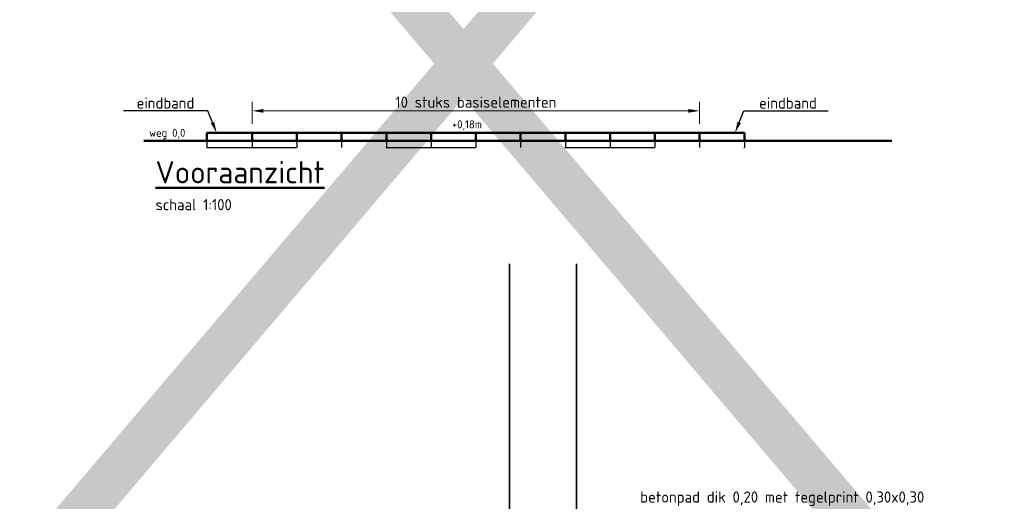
# Model space of a CAD drawing. Header units: metres. Extents: x -699 to 2316, y -1199 to 781.
# Tile 546 of 593: x 1157 to 1179, y -245 to -235. Entities that reach past the tile are written whole.
import ezdxf
from ezdxf import colors
from ezdxf.entities.mleader import LeaderData, LeaderLine
from ezdxf.enums import TextEntityAlignment as Align
from ezdxf.math import Vec2, Vec3

# ---------------------------------------------------------------- set-up
doc = ezdxf.new("R2010")
doc.units = ezdxf.units.M
doc.header["$PDMODE"] = 1
doc.linetypes.add('NLCS-HIDDEN', pattern=[4, 2, -2])
for name, color, linetype, lineweight in [('N-WE-VH-KANTOPSLUITING_ELEMENT_PERRONBAND-GD', 252, 'Continuous', 50), ('N-WE-VH-KANTOPSLUITING_ELEMENT_PERRONBAND-GN', 252, 'NLCS-HIDDEN', 25), ('N-WE-VH-KANTVERHARDING-GD', 210, 'Continuous', 50), ('N-WE-VH-VERHARDING_BETON-G', 252, 'Continuous', 35), ('X-XX-AL-M', 7, 'Continuous', 18), ('X-XX-AL-T18', 10, 'Continuous', 18), ('X-XX-AL-T25', 7, 'Continuous', 25), ('X-XX-AL-T50', 130, 'Continuous', 50)]:
    doc.layers.add(name, color=color, linetype=linetype, lineweight=lineweight)
doc.layers.add('X-XX-AL-TEKENBLAD_VIEWPORT-G', color=7, linetype='Continuous', lineweight=18, plot=False)
doc.styles.add('NLCS-ISO', font='NLCS-ISO.ttf')
doc.styles.add('NLCS-ISO-M100-T25', font='NLCS-ISO.ttf', dxfattribs={"height": 0.25})
doc.styles.add('NLCS-ISO-M100-T50', font='NLCS-ISO.ttf', dxfattribs={"height": 0.5})
doc.dimstyles.new('NLCS-M100-T25-PIJL_A_L2_H1', dxfattribs={"dimscale": 0.1, "dimtxt": 2.5, "dimasz": 2.5, "dimexe": 2, "dimexo": 2, "dimgap": 0.7, "dimtad": 1, "dimzin": 0, "dimdsep": 46, "dimtxsty": 'NLCS-ISO-M100-T25', "dimcen": 0, "dimdle": 2, "dimclrd": 256, "dimclre": 256, "dimclrt": 256, "dimadec": 1, "dimazin": 0, "dimtfac": 1, "dimtdec": 3, "dimtofl": 0, "dimtmove": 0, "dimatfit": 3, "dimfxl": 2, "dimtfillclr": 256, "dimtolj": 1, "dimtzin": 0, "dimlwd": -1, "dimlwe": -1, "dimarcsym": 0})

# ---------------------------------------------------------------- blocks, each defined once
blk = doc.blocks.new('*D2278')
at = {"layer": 'Defpoints', "color": 0, "transparency": 16777216}
for p in [(1172.099, -236.631), (1162.099, -237.124), (1172.099, -237.124)]:
    blk.add_point(p, dxfattribs=at)
at = {"layer": 'X-XX-AL-M', "transparency": 16777216}
for p, q in [((1162.099, -236.924), (1162.099, -236.431)), ((1172.099, -236.924), (1172.099, -236.431)), ((1162.349, -236.631), (1171.849, -236.631))]:
    blk.add_line(p, q, dxfattribs=at)
for points in [[(1162.349, -236.59), (1162.349, -236.673), (1162.099, -236.631)], [(1171.849, -236.59), (1171.849, -236.673), (1172.099, -236.631)]]:
    blk.add_solid(points, dxfattribs=at)
at = {"layer": 'X-XX-AL-M', "transparency": 16777216, "insert": (1167.099, -236.436), "char_height": 0.25, "attachment_point": 5, "style": 'NLCS-ISO-M100-T25'}
blk.add_mtext('\\A1;10 stuks basiselementen', dxfattribs=at)

msp = doc.modelspace()

# ---------------------------------------------------------------- linework, layer by layer
at = {"layer": 'N-WE-VH-KANTOPSLUITING_ELEMENT_PERRONBAND-GD'}
for p, q in [((1161.0887, -237.1242), (1161.0878, -237.3042)), ((1161.0878, -237.1242), (1173.0986, -237.1242)), ((1162.0986, -237.1242), (1162.0986, -237.3042)), ((1163.0986, -237.1242), (1163.0986, -237.3042)), ((1164.0986, -237.1242), (1164.0986, -237.3042)), ((1165.0986, -237.1242), (1165.0986, -237.3042)), ((1166.0986, -237.1242), (1166.0986, -237.3042)), ((1167.0986, -237.1242), (1167.0986, -237.3042)), ((1168.0986, -237.1242), (1168.0986, -237.3042)), ((1169.0986, -237.1242), (1169.0986, -237.3042)), ((1170.0986, -237.1242), (1170.0986, -237.3042)), ((1171.0986, -237.1242), (1171.0986, -237.3042)), ((1172.0986, -237.1242), (1172.0986, -237.3042)), ((1173.0986, -237.1242), (1173.0986, -237.3042))]:
    msp.add_line(p, q, dxfattribs=at)
at = {"layer": 'N-WE-VH-KANTOPSLUITING_ELEMENT_PERRONBAND-GN'}
for p, q in [((1161.0887, -237.3042), (1161.0878, -237.4542)), ((1162.0986, -237.3042), (1162.0986, -237.4542)), ((1163.0986, -237.3042), (1163.0986, -237.4542)), ((1164.0986, -237.3042), (1164.0986, -237.4542)), ((1165.0986, -237.3042), (1165.0986, -237.4542)), ((1166.0986, -237.3042), (1166.0986, -237.4542)), ((1167.0986, -237.3042), (1167.0986, -237.4542)), ((1168.0986, -237.3042), (1168.0986, -237.4542)), ((1169.0986, -237.3042), (1169.0986, -237.4542)), ((1170.0986, -237.3042), (1170.0986, -237.4542)), ((1171.0986, -237.3042), (1171.0986, -237.4542)), ((1172.0986, -237.3042), (1172.0986, -237.4542)), ((1173.0986, -237.3042), (1173.0986, -237.4542)), ((1161.0878, -237.4542), (1173.0986, -237.4542))]:
    msp.add_line(p, q, dxfattribs=at)
at = {"layer": 'N-WE-VH-KANTVERHARDING-GD'}
msp.add_line((1159.683, -237.3042), (1176.3941, -237.3042), dxfattribs=at)
at = {"layer": 'N-WE-VH-VERHARDING_BETON-G'}
for p, q in [((1167.8491, -240.0545), (1167.8491, -250.3477)), ((1169.3491, -240.0545), (1169.3491, -250.3477))]:
    msp.add_line(p, q, dxfattribs=at)
at = {"layer": 'X-XX-AL-TEKENBLAD_VIEWPORT-G', "color": 3, "const_width": 1}
for points in [[(1219.9582, -172.9742), (1113.6885, -298.1762)], [(1113.6885, -172.9742), (1219.9582, -298.1762)]]:
    msp.add_lwpolyline(points, dxfattribs=at)

# ---------------------------------------------------------------- texts
at = {"layer": 'X-XX-AL-T18', "style": 'NLCS-ISO'}
for s, p in [('+0,18m', (1166.5665, -237.0769)), ('weg 0,0', (1159.7996, -237.2665))]:
    msp.add_text(s, height=0.18, dxfattribs=at).set_placement(p, align=Align.BOTTOM_LEFT)
at = {"layer": 'X-XX-AL-T25', "style": 'NLCS-ISO-M100-T25'}
msp.add_text('schaal 1:100', height=0.25, dxfattribs=at).set_placement((1159.9411, -238.854))
at = {"layer": 'X-XX-AL-T50', "style": 'NLCS-ISO-M100-T50'}
msp.add_text('%%UVooraanzicht', height=0.5, dxfattribs=at).set_placement((1159.9411, -238.254))

# ---------------------------------------------------------------- dimensions: what is measured, and where the dimension line sits
at = {"layer": 'X-XX-AL-M'}
dim = msp.add_aligned_dim(p1=(1162.0986, -237.1242), p2=(1172.0986, -237.1242), distance=0.4931, text='10 stuks basiselementen', dimstyle='NLCS-M100-T25-PIJL_A_L2_H1', dxfattribs=at)
dim.commit()
dim.dimension.update_dxf_attribs({"geometry": '*D2278', "text_midpoint": (1167.0986, -236.4361)})

# ---------------------------------------------------------------- leaders
at = {"layer": 'X-XX-AL-T25'}
ml = msp.add_multileader_mtext('Standard', dxfattribs=at)
ml.set_content('eindband', color=256, style='NLCS-ISO-M100-T25')
ml.set_leader_properties(color=256, linetype='ByLayer', lineweight=-1)
ml.build(insert=Vec2(0, 0))
ml.multileader.update_dxf_attribs({"text_left_attachment_type": 5, "text_right_attachment_type": 5, "dogleg_length": 0.25, "arrow_head_size": 0.25})
ctx = ml.context
ctx.base_point, ctx.char_height, ctx.arrow_head_size, ctx.landing_gap_size, ctx.plane_origin = Vec3(1159.4284, -236.6312), 0.25, 0.25, 0.09, Vec3(219.6809, 2.8556)
ctx.left_attachment, ctx.right_attachment = 5, 5
notes = []
notes.append((ctx, [(1, (1, 1, 0), (1161.1084, -236.6312), (-1, 0), 0.25, [(0, [(1161.3076, -237.1242)], 0, [])])]))
ctx.mtext.insert, ctx.mtext.flow_direction = Vec3(1159.5184, -236.3312), 5
ml = msp.add_multileader_mtext('Standard', dxfattribs=at)
ml.set_content('eindband', color=256, style='NLCS-ISO-M100-T25')
ml.set_leader_properties(color=256, linetype='ByLayer', lineweight=-1)
ml.build(insert=Vec2(0, 0))
ml.multileader.update_dxf_attribs({"text_left_attachment_type": 5, "text_right_attachment_type": 5, "dogleg_length": 0.25, "arrow_head_size": 0.25})
ctx = ml.context
ctx.base_point, ctx.char_height, ctx.arrow_head_size, ctx.landing_gap_size, ctx.plane_origin = Vec3(1173.3388, -236.6312), 0.25, 0.25, 0.09, Vec3(2114.5163, 2.8556)
ctx.left_attachment, ctx.right_attachment = 5, 5
notes.append((ctx, [(1, (1, 1, 0), (1173.0888, -236.6312), (1, 0), 0.25, [(0, [(1172.8896, -237.1242)], 0, [])])]))
ctx.mtext.insert, ctx.mtext.flow_direction = Vec3(1173.4288, -236.3312), 5
ml = msp.add_multileader_mtext('Standard', dxfattribs=at)
ml.set_content('betonpad dik 0,20 met tegelprint 0,30x0,30\\Pinclusief krimp- en uitzetvoegen\\P(in specifieke gevallen kan gidslijn gewenst zijn)', color=256, style='NLCS-ISO-M100-T25')
ml.set_leader_properties(color=256, linetype='ByLayer', lineweight=-1)
ml.build(insert=Vec2(0, 0))
ml.multileader.update_dxf_attribs({"text_left_attachment_type": 5, "text_right_attachment_type": 5, "dogleg_length": 0.25, "arrow_head_size": 0.25})
ctx = ml.context
ctx.base_point, ctx.char_height, ctx.arrow_head_size, ctx.landing_gap_size, ctx.plane_origin = Vec3(1170.6825, -246.3249), 0.25, 0.25, 0.09, Vec3(227.5724, -7.6309)
ctx.left_attachment, ctx.right_attachment = 5, 5
notes.append((ctx, [(0, (1, 1, 0), (1170.4325, -246.3249), (1, 0), 0.25, [(0, [(1168.8682, -247.8893)], 0, [])])]))
ctx.mtext.insert, ctx.mtext.flow_direction = Vec3(1170.7725, -245.1416), 5
for ctx, leaders in notes:
    for number, flags, end, landing, length, lines in leaders:
        leader = LeaderData()
        leader.index, (leader.has_last_leader_line, leader.has_dogleg_vector, leader.attachment_direction) = number, flags
        leader.last_leader_point, leader.dogleg_vector, leader.dogleg_length = Vec3(end), Vec3(landing), length
        for number, points, colour, breaks in lines:
            line = LeaderLine()
            line.index, line.vertices, line.color, line.breaks = number, Vec3.list(points), colors.encode_raw_color(colour), breaks
            leader.lines.append(line)
        ctx.leaders.append(leader)

doc.saveas('drawing.dxf')
